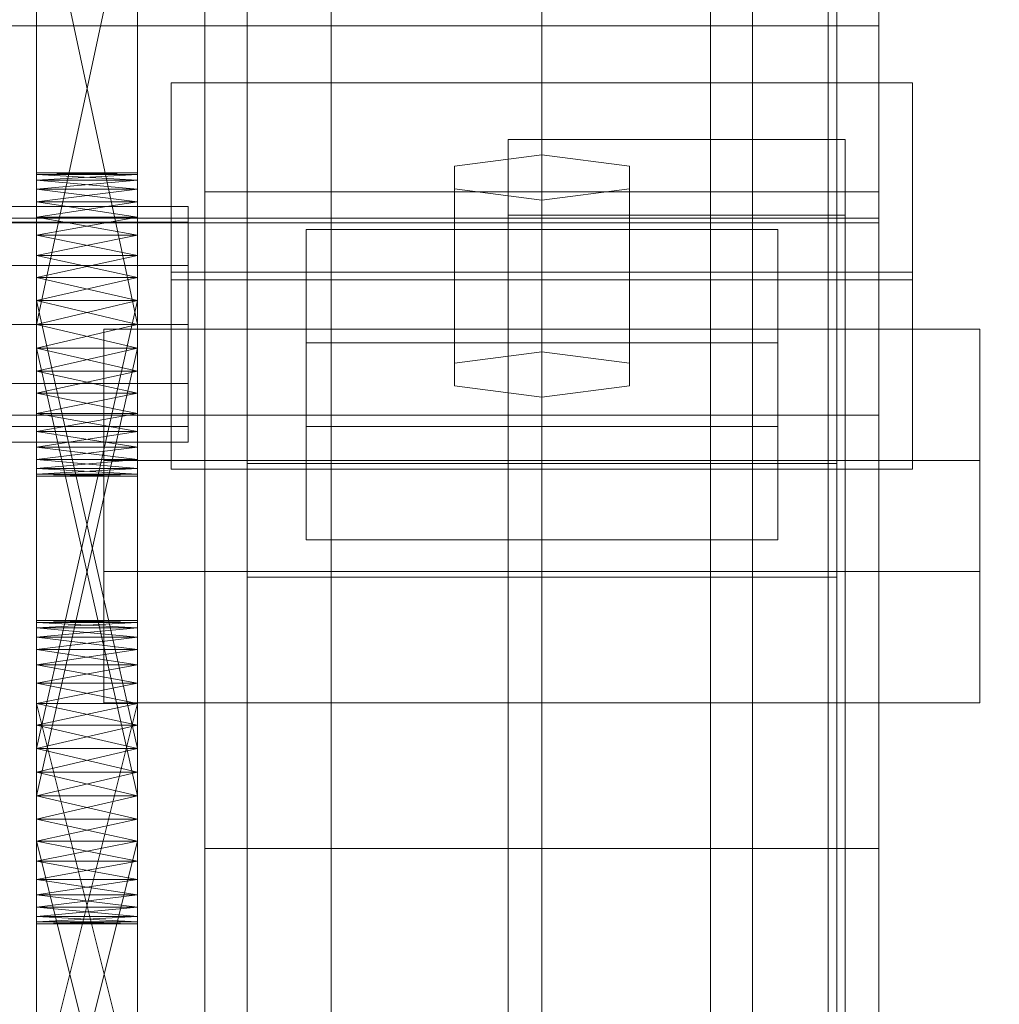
# Model space of a CAD drawing. Header units: millimetres. Extents: x -3490 to 61924, y -72580 to 6847.
# Tile 268 of 656: x 1449 to 1507, y -34674 to -34615. Entities that reach past the tile are written whole.
import ezdxf

# ---------------------------------------------------------------- set-up
doc = ezdxf.new("R2010")
doc.units = ezdxf.units.MM
for name, color, linetype, lineweight in [('COTAS_P', 1, 'Continuous', 0), ('frontal_C03', 7, 'Continuous', 0), ('frontal_secador', 7, 'Continuous', 0)]:
    doc.layers.add(name, color=color, linetype=linetype, lineweight=lineweight)
doc.dimstyles.new('R19_100', dxfattribs={"dimtxt": 250, "dimasz": 150, "dimexe": 150, "dimexo": 80, "dimgap": 100, "dimtad": 1, "dimtih": 1, "dimtoh": 1, "dimdsep": 46, "dimcen": 0.09, "dimadec": 0, "dimazin": 0, "dimtfac": 1, "dimtdec": 4, "dimtofl": 0, "dimtmove": 0, "dimatfit": 3, "dimfxl": 1, "dimtolj": 1, "dimtzin": 0, "dimarcsym": 0})

# ---------------------------------------------------------------- blocks, each defined once
blk = doc.blocks.new('DIM_R29_52')
at = {"layer": 'COTAS_P'}
for p, q in [((-1750, -34600), (-1600, -34555)), ((2600, -34600), (2450, -34555)), ((-1750, -35500), (-1750, -34600)), ((-1750, -34600), (2600, -34600)), ((-1750, -34600), (-1600, -34645)), ((2600, -34600), (2450, -34645)), ((2600, -35500), (2600, -34600))]:
    blk.add_line(p, q, dxfattribs=at)
blk.add_text('4350 P', height=250, dxfattribs=at).set_placement((425, -34500))

msp = doc.modelspace()

# ---------------------------------------------------------------- linework, layer by layer
at = {"layer": 'frontal_C03'}
for p, q in [((1500, -32314.944), (1500, -34875.113)), ((1500, -34879.011), (1500, -32318.841)), ((1490, -35975), (1490, -32996.942)), ((1497, -35975), (1497, -32996.942)), ((1490, -35975), (1490, -33266.434)), ((1497, -35975), (1497, -33266.434)), ((1490, -35975), (1490, -33805.417)), ((1497, -35975), (1497, -33805.417)), ((1460, -34625.634), (1460, -34356.142)), ((1500, -34356.142), (1500, -34625.634)), ((1467.5, -34957.413), (1467.5, -34362.453)), ((1492.5, -34362.453), (1492.5, -34957.413)), ((1462.5, -34697.731), (1462.5, -34372.263)), ((1497.5, -34372.263), (1497.5, -34697.731)), ((1462.5, -34704.469), (1462.5, -34379)), ((1497.5, -34704.469), (1497.5, -34379)), ((1467.5, -34983.77), (1467.5, -34388.81)), ((1492.5, -34983.77), (1492.5, -34388.81)), ((1460, -34664.612), (1460, -34395.121)), ((1500, -34664.612), (1500, -34395.121)), ((1460, -34676.738), (1460, -34407.247)), ((1500, -34407.247), (1500, -34676.738)), ((1490, -35975), (1490, -34411.773)), ((1497, -35975), (1497, -34411.773)), ((1460, -34725.461), (1460, -34455.97)), ((1500, -34725.461), (1500, -34455.97)), ((1480, -34466.384), (1480, -34813.291)), ((1480, -34822.274), (1480, -34475.367)), ((-1500, -34615.78), (1500, -34615.78)), ((1500, -34615.78), (1500, -34627.188)), ((1500, -34615.78), (1500, -34627.473)), ((1458, -34630.396), (1458, -34619.168)), ((1458, -34619.168), (1502, -34619.168)), ((1458, -34630.861), (1458, -34619.168)), ((1502, -34619.168), (1502, -34630.396)), ((1502, -34619.168), (1502, -34630.861)), ((1478, -34627.028), (1478, -34622.536)), ((1478, -34622.536), (1498, -34622.536)), ((1478, -34683.342), (1478, -34622.536)), ((1498, -34622.536), (1498, -34627.028)), ((1498, -34622.536), (1498, -34683.342)), ((1480, -34623.435), (1474.804, -34624.108)), ((1485.196, -34624.108), (1480, -34623.435)), ((1480, -34635.128), (1480, -34623.435)), ((1474.804, -34624.108), (1474.804, -34625.456)), ((1474.804, -34635.802), (1474.804, -34624.108)), ((1485.196, -34625.456), (1485.196, -34624.108)), ((1485.196, -34635.802), (1485.196, -34624.108)), ((1500, -34625.634), (1460, -34625.634)), ((1460, -34625.634), (1460, -34664.612)), ((1460, -34895.125), (1460, -34625.634)), ((1474.804, -34625.456), (1480, -34626.129)), ((1474.804, -34637.149), (1474.804, -34625.456)), ((1480, -34626.129), (1485.196, -34625.456)), ((1485.196, -34637.149), (1485.196, -34625.456)), ((1500, -34664.612), (1500, -34625.634)), ((1500, -34625.634), (1500, -34895.125)), ((1480, -34626.129), (1480, -34637.823)), ((1500, -34627.188), (-1500, -34627.188)), ((1500, -34627.473), (-1500, -34627.473)), ((1498, -34627.028), (1478, -34627.028)), ((1478, -34627.028), (1478, -34687.834)), ((1498, -34687.834), (1498, -34627.028)), ((1500, -34638.882), (1500, -34627.188)), ((1500, -34638.882), (1500, -34627.473)), ((1466, -34634.597), (1466, -34627.86)), ((1466, -34627.86), (1494, -34627.86)), ((1466, -34639.554), (1466, -34627.86)), ((1494, -34627.86), (1494, -34634.597)), ((1494, -34627.86), (1494, -34639.554)), ((1502, -34630.396), (1458, -34630.396)), ((1458, -34630.396), (1458, -34642.09)), ((1502, -34642.09), (1502, -34630.396)), ((1502, -34630.861), (1458, -34630.861)), ((1458, -34630.861), (1458, -34642.09)), ((1502, -34642.09), (1502, -34630.861)), ((1454, -34648.16), (1454, -34633.787)), ((1454, -34633.787), (1506, -34633.787)), ((1454, -34641.583), (1454, -34633.787)), ((1506, -34633.787), (1506, -34648.16)), ((1506, -34633.787), (1506, -34641.583)), ((1494, -34634.597), (1466, -34634.597)), ((1466, -34634.597), (1466, -34646.291)), ((1474.804, -34635.802), (1480, -34635.128)), ((1480, -34635.128), (1485.196, -34635.802)), ((1494, -34646.291), (1494, -34634.597)), ((1474.804, -34637.149), (1474.804, -34635.802)), ((1485.196, -34635.802), (1485.196, -34637.149)), ((1480, -34637.823), (1474.804, -34637.149)), ((1485.196, -34637.149), (1480, -34637.823)), ((-1500, -34638.882), (1500, -34638.882)), ((1494, -34639.554), (1466, -34639.554)), ((1466, -34639.554), (1466, -34646.291)), ((1494, -34646.291), (1494, -34639.554)), ((1506, -34641.583), (1454, -34641.583)), ((1454, -34641.583), (1454, -34655.955)), ((1506, -34655.955), (1506, -34641.583)), ((1458, -34642.09), (1502, -34642.09)), ((1462.5, -34648.492), (1462.5, -34641.754)), ((1462.5, -34641.754), (1497.5, -34641.754)), ((1462.5, -34967.223), (1462.5, -34641.754)), ((1497.5, -34641.754), (1497.5, -34648.492)), ((1497.5, -34641.754), (1497.5, -34967.223)), ((1466, -34646.291), (1494, -34646.291)), ((1506, -34648.16), (1454, -34648.16)), ((1454, -34648.16), (1454, -34655.955)), ((1497.5, -34648.492), (1462.5, -34648.492)), ((1462.5, -34973.96), (1462.5, -34648.492)), ((1497.5, -34973.96), (1497.5, -34648.492)), ((1506, -34655.955), (1506, -34648.16)), ((1454, -34655.955), (1506, -34655.955)), ((1460, -34664.612), (1500, -34664.612)), ((1460, -34934.104), (1460, -34664.612)), ((1500, -34934.104), (1500, -34664.612))]:
    msp.add_line(p, q, dxfattribs=at)
at = {"layer": 'frontal_secador'}
for p, q in [((1450, -34636.281), (1450, -34597.481)), ((1456, -34597.481), (1456, -34636.281)), ((1450, -34599.136), (1450, -34636.281)), ((1456, -34636.281), (1456, -34599.136)), ((1450, -34636.281), (1450, -34601.414)), ((1456, -34601.414), (1456, -34636.281)), ((1450, -34633.5), (1450, -34604.092)), ((1450, -34636.281), (1450, -34604.092)), ((1456, -34604.092), (1456, -34633.5)), ((1456, -34604.092), (1456, -34636.281)), ((1450, -34605.5), (1450, -34633.5)), ((1456, -34633.5), (1450, -34605.5)), ((1456, -34605.5), (1450, -34633.5)), ((1456, -34633.5), (1456, -34605.5)), ((1450, -34624.611), (1450, -34624.5)), ((1456, -34624.611), (1450, -34624.5)), ((1456, -34624.5), (1450, -34624.5)), ((1456, -34624.5), (1450, -34624.611)), ((1450, -34624.5), (1450, -34624.941)), ((1450, -34624.5), (1450, -34626.219)), ((1450, -34624.611), (1450, -34625.481)), ((1450, -34624.941), (1450, -34624.611)), ((1450, -34624.611), (1450, -34627.136)), ((1450, -34624.611), (1450, -34632.092)), ((1450, -34629.414), (1450, -34624.611)), ((1456, -34624.941), (1450, -34624.611)), ((1456, -34624.611), (1450, -34624.611)), ((1456, -34624.611), (1450, -34624.941)), ((1456, -34624.611), (1456, -34624.5)), ((1456, -34624.941), (1456, -34624.5)), ((1456, -34626.219), (1456, -34624.5)), ((1456, -34625.481), (1456, -34624.611)), ((1456, -34624.611), (1456, -34624.941)), ((1456, -34627.136), (1456, -34624.611)), ((1456, -34632.092), (1456, -34624.611)), ((1456, -34624.611), (1456, -34629.414)), ((1450, -34625.481), (1450, -34624.941)), ((1456, -34625.481), (1450, -34624.941)), ((1456, -34624.941), (1450, -34624.941)), ((1456, -34624.941), (1450, -34625.481)), ((1450, -34624.941), (1450, -34626.219)), ((1456, -34624.941), (1456, -34625.481)), ((1456, -34626.219), (1456, -34624.941)), ((1450, -34625.481), (1450, -34627.136)), ((1450, -34626.219), (1450, -34625.481)), ((1450, -34629.414), (1450, -34625.481)), ((1456, -34626.219), (1450, -34625.481)), ((1456, -34625.481), (1450, -34625.481)), ((1456, -34625.481), (1450, -34626.219)), ((1456, -34627.136), (1456, -34625.481)), ((1456, -34625.481), (1456, -34626.219)), ((1456, -34625.481), (1456, -34629.414)), ((1450, -34627.136), (1450, -34626.219)), ((1456, -34627.136), (1450, -34626.219)), ((1456, -34626.219), (1450, -34626.219)), ((1456, -34626.219), (1450, -34627.136)), ((1450, -34626.219), (1450, -34628.21)), ((1450, -34626.219), (1450, -34630.719)), ((1450, -34626.219), (1450, -34661.483)), ((1450, -34664.161), (1450, -34626.219)), ((1456, -34626.219), (1456, -34627.136)), ((1456, -34628.21), (1456, -34626.219)), ((1456, -34630.719), (1456, -34626.219)), ((1456, -34661.483), (1456, -34626.219)), ((1456, -34626.219), (1456, -34664.161)), ((1459, -34626.5), (1439, -34626.5)), ((1459, -34627.438), (1459, -34626.5)), ((1459, -34627.438), (1439, -34627.438)), ((1450, -34627.136), (1450, -34629.414)), ((1450, -34628.21), (1450, -34627.136)), ((1450, -34627.136), (1450, -34632.092)), ((1456, -34628.21), (1450, -34627.136)), ((1456, -34627.136), (1450, -34627.136)), ((1456, -34627.136), (1450, -34628.21)), ((1456, -34629.414), (1456, -34627.136)), ((1456, -34627.136), (1456, -34628.21)), ((1456, -34632.092), (1456, -34627.136)), ((1459, -34630), (1459, -34627.438)), ((1450, -34629.414), (1450, -34628.21)), ((1456, -34629.414), (1450, -34628.21)), ((1456, -34628.21), (1450, -34628.21)), ((1456, -34628.21), (1450, -34629.414)), ((1450, -34628.21), (1450, -34630.719)), ((1456, -34628.21), (1456, -34629.414)), ((1456, -34630.719), (1456, -34628.21)), ((1450, -34629.414), (1450, -34632.092)), ((1450, -34630.719), (1450, -34629.414)), ((1450, -34660.075), (1450, -34629.414)), ((1450, -34665.365), (1450, -34629.414)), ((1450, -34668.635), (1450, -34629.414)), ((1456, -34630.719), (1450, -34629.414)), ((1456, -34629.414), (1450, -34629.414)), ((1456, -34629.414), (1450, -34630.719)), ((1456, -34632.092), (1456, -34629.414)), ((1456, -34629.414), (1456, -34630.719)), ((1456, -34629.414), (1456, -34660.075)), ((1456, -34629.414), (1456, -34665.365)), ((1456, -34629.414), (1456, -34668.635)), ((1459, -34630), (1439, -34630)), ((1459, -34633.5), (1459, -34630)), ((1450, -34632.092), (1450, -34630.719)), ((1456, -34632.092), (1450, -34630.719)), ((1456, -34630.719), (1450, -34630.719)), ((1456, -34630.719), (1450, -34632.092)), ((1450, -34630.719), (1450, -34658.668)), ((1450, -34633.5), (1450, -34630.719)), ((1450, -34630.719), (1450, -34661.483)), ((1450, -34664.161), (1450, -34630.719)), ((1456, -34630.719), (1456, -34632.092)), ((1456, -34658.668), (1456, -34630.719)), ((1456, -34630.719), (1456, -34633.5)), ((1456, -34661.483), (1456, -34630.719)), ((1456, -34630.719), (1456, -34664.161)), ((1450, -34632.092), (1450, -34634.908)), ((1450, -34633.5), (1450, -34632.092)), ((1450, -34660.075), (1450, -34632.092)), ((1450, -34632.092), (1450, -34658.668)), ((1450, -34632.092), (1450, -34662.857)), ((1450, -34632.092), (1450, -34665.365)), ((1450, -34632.092), (1450, -34668.635)), ((1456, -34633.5), (1450, -34632.092)), ((1456, -34632.092), (1450, -34632.092)), ((1456, -34632.092), (1450, -34658.668)), ((1456, -34658.668), (1450, -34632.092)), ((1456, -34632.092), (1450, -34633.5)), ((1456, -34634.908), (1456, -34632.092)), ((1456, -34632.092), (1456, -34633.5)), ((1456, -34632.092), (1456, -34660.075)), ((1456, -34658.668), (1456, -34632.092)), ((1456, -34662.857), (1456, -34632.092)), ((1456, -34665.365), (1456, -34632.092)), ((1456, -34668.635), (1456, -34632.092)), ((1439, -34633.5), (1459, -34633.5)), ((1450, -34636.281), (1450, -34633.5)), ((1450, -34633.5), (1450, -34634.908)), ((1450, -34633.5), (1456, -34633.5)), ((1456, -34633.5), (1450, -34634.908)), ((1456, -34634.908), (1450, -34633.5)), ((1450, -34661.483), (1450, -34633.5)), ((1450, -34664.161), (1450, -34633.5)), ((1456, -34633.5), (1456, -34636.281)), ((1456, -34634.908), (1456, -34633.5)), ((1456, -34633.5), (1456, -34661.483)), ((1456, -34633.5), (1456, -34664.161)), ((1459, -34637), (1459, -34633.5)), ((1450, -34634.908), (1450, -34636.281)), ((1456, -34634.908), (1450, -34634.908)), ((1456, -34634.908), (1450, -34636.281)), ((1456, -34636.281), (1450, -34634.908)), ((1450, -34634.908), (1450, -34662.857)), ((1450, -34661.483), (1450, -34634.908)), ((1456, -34661.483), (1450, -34634.908)), ((1456, -34634.908), (1450, -34661.483)), ((1456, -34636.281), (1456, -34634.908)), ((1456, -34662.857), (1456, -34634.908)), ((1456, -34634.908), (1456, -34661.483)), ((1450, -34638.79), (1450, -34636.281)), ((1450, -34636.281), (1450, -34637.586)), ((1450, -34640.781), (1450, -34636.281)), ((1450, -34642.5), (1450, -34636.281)), ((1456, -34636.281), (1450, -34636.281)), ((1456, -34636.281), (1450, -34637.586)), ((1456, -34637.586), (1450, -34636.281)), ((1456, -34636.281), (1456, -34638.79)), ((1456, -34637.586), (1456, -34636.281)), ((1456, -34636.281), (1456, -34640.781)), ((1456, -34636.281), (1456, -34642.5)), ((1459, -34637), (1439, -34637)), ((1459, -34637), (1459, -34639.562)), ((1450, -34637.586), (1450, -34638.79)), ((1456, -34637.586), (1450, -34637.586)), ((1456, -34637.586), (1450, -34638.79)), ((1456, -34638.79), (1450, -34637.586)), ((1456, -34638.79), (1456, -34637.586)), ((1450, -34640.781), (1450, -34638.79)), ((1450, -34638.79), (1450, -34639.864)), ((1456, -34638.79), (1450, -34638.79)), ((1456, -34638.79), (1450, -34639.864)), ((1456, -34639.864), (1450, -34638.79)), ((1456, -34638.79), (1456, -34640.781)), ((1456, -34639.864), (1456, -34638.79)), ((1459, -34639.562), (1439, -34639.562)), ((1459, -34639.562), (1459, -34640.5)), ((1450, -34639.864), (1450, -34640.781)), ((1456, -34639.864), (1450, -34639.864)), ((1456, -34639.864), (1450, -34640.781)), ((1456, -34640.781), (1450, -34639.864)), ((1456, -34640.781), (1456, -34639.864)), ((1459, -34640.5), (1439, -34640.5)), ((1450, -34642.059), (1450, -34640.781)), ((1450, -34640.781), (1450, -34641.519)), ((1450, -34642.5), (1450, -34640.781)), ((1456, -34640.781), (1450, -34640.781)), ((1456, -34640.781), (1450, -34641.519)), ((1456, -34641.519), (1450, -34640.781)), ((1456, -34640.781), (1456, -34642.059)), ((1456, -34641.519), (1456, -34640.781)), ((1456, -34640.781), (1456, -34642.5)), ((1450, -34641.519), (1450, -34642.059)), ((1456, -34641.519), (1450, -34641.519)), ((1456, -34641.519), (1450, -34642.059)), ((1456, -34642.059), (1450, -34641.519)), ((1456, -34642.059), (1456, -34641.519)), ((1450, -34642.5), (1450, -34642.059)), ((1450, -34642.059), (1450, -34642.389)), ((1456, -34642.059), (1450, -34642.059)), ((1456, -34642.059), (1450, -34642.389)), ((1456, -34642.389), (1450, -34642.059)), ((1456, -34642.059), (1456, -34642.5)), ((1456, -34642.389), (1456, -34642.059)), ((1450, -34642.389), (1450, -34642.5)), ((1456, -34642.389), (1450, -34642.389)), ((1456, -34642.389), (1450, -34642.5)), ((1456, -34642.5), (1450, -34642.389)), ((1456, -34642.5), (1450, -34642.5)), ((1456, -34642.5), (1456, -34642.389)), ((1450, -34651.186), (1450, -34651.075)), ((1456, -34651.186), (1450, -34651.075)), ((1456, -34651.075), (1450, -34651.075)), ((1456, -34651.075), (1450, -34651.186)), ((1450, -34651.075), (1450, -34651.516)), ((1450, -34651.186), (1450, -34652.056)), ((1450, -34651.516), (1450, -34651.186)), ((1450, -34653.712), (1450, -34651.186)), ((1456, -34651.516), (1450, -34651.186)), ((1456, -34651.186), (1450, -34651.186)), ((1456, -34651.186), (1450, -34651.516)), ((1450, -34652.056), (1450, -34651.516)), ((1456, -34652.056), (1450, -34651.516)), ((1456, -34651.516), (1450, -34651.516)), ((1456, -34651.516), (1450, -34652.056)), ((1450, -34651.516), (1450, -34652.794)), ((1450, -34651.516), (1450, -34654.785)), ((1450, -34651.516), (1450, -34682.642)), ((1456, -34651.186), (1456, -34651.075)), ((1456, -34651.516), (1456, -34651.075)), ((1456, -34652.056), (1456, -34651.186)), ((1456, -34651.186), (1456, -34651.516)), ((1456, -34651.186), (1456, -34653.712)), ((1456, -34651.516), (1456, -34652.056)), ((1456, -34652.794), (1456, -34651.516)), ((1456, -34654.785), (1456, -34651.516)), ((1456, -34682.642), (1456, -34651.516)), ((1450, -34652.056), (1450, -34653.712)), ((1450, -34652.794), (1450, -34652.056)), ((1450, -34652.056), (1450, -34655.99)), ((1450, -34652.056), (1450, -34661.483)), ((1456, -34652.794), (1450, -34652.056)), ((1456, -34652.056), (1450, -34652.056)), ((1456, -34652.056), (1450, -34652.794)), ((1456, -34653.712), (1456, -34652.056)), ((1456, -34652.056), (1456, -34652.794)), ((1456, -34655.99), (1456, -34652.056)), ((1456, -34661.483), (1456, -34652.056)), ((1450, -34653.712), (1450, -34652.794)), ((1456, -34653.712), (1450, -34652.794)), ((1456, -34652.794), (1450, -34652.794)), ((1456, -34652.794), (1450, -34653.712)), ((1450, -34652.794), (1450, -34654.785)), ((1456, -34652.794), (1456, -34653.712)), ((1456, -34654.785), (1456, -34652.794)), ((1450, -34653.712), (1450, -34655.99)), ((1450, -34654.785), (1450, -34653.712)), ((1450, -34681.268), (1450, -34653.712)), ((1450, -34686.831), (1450, -34653.712)), ((1450, -34653.712), (1450, -34661.483)), ((1450, -34693.05), (1450, -34653.712)), ((1456, -34654.785), (1450, -34653.712)), ((1456, -34653.712), (1450, -34653.712)), ((1456, -34653.712), (1450, -34654.785)), ((1456, -34655.99), (1456, -34653.712)), ((1456, -34653.712), (1456, -34654.785)), ((1456, -34653.712), (1456, -34681.268)), ((1456, -34653.712), (1456, -34686.831)), ((1456, -34661.483), (1456, -34653.712)), ((1456, -34653.712), (1456, -34693.05)), ((1450, -34655.99), (1450, -34654.785)), ((1456, -34655.99), (1450, -34654.785)), ((1456, -34654.785), (1450, -34654.785)), ((1456, -34654.785), (1450, -34655.99)), ((1450, -34654.785), (1450, -34679.964)), ((1450, -34657.294), (1450, -34654.785)), ((1450, -34654.785), (1450, -34682.642)), ((1450, -34660.075), (1450, -34654.785)), ((1450, -34690.413), (1450, -34654.785)), ((1456, -34654.785), (1456, -34655.99)), ((1456, -34679.964), (1456, -34654.785)), ((1456, -34654.785), (1456, -34657.294)), ((1456, -34682.642), (1456, -34654.785)), ((1456, -34654.785), (1456, -34660.075)), ((1456, -34654.785), (1456, -34690.413)), ((1450, -34655.99), (1450, -34658.668)), ((1450, -34657.294), (1450, -34655.99)), ((1450, -34681.268), (1450, -34655.99)), ((1450, -34655.99), (1450, -34679.964)), ((1450, -34655.99), (1450, -34661.483)), ((1456, -34657.294), (1450, -34655.99)), ((1456, -34655.99), (1450, -34655.99)), ((1456, -34655.99), (1450, -34679.964)), ((1456, -34679.964), (1450, -34655.99)), ((1456, -34655.99), (1450, -34657.294)), ((1456, -34658.668), (1456, -34655.99)), ((1456, -34655.99), (1456, -34657.294)), ((1456, -34655.99), (1456, -34681.268)), ((1456, -34679.964), (1456, -34655.99)), ((1456, -34661.483), (1456, -34655.99)), ((1450, -34658.668), (1450, -34657.294)), ((1456, -34658.668), (1450, -34657.294)), ((1456, -34657.294), (1450, -34657.294)), ((1450, -34660.075), (1450, -34657.294)), ((1456, -34657.294), (1450, -34658.668)), ((1456, -34657.294), (1456, -34658.668)), ((1456, -34657.294), (1456, -34660.075)), ((1450, -34658.668), (1450, -34660.075)), ((1456, -34658.668), (1450, -34658.668)), ((1456, -34658.668), (1450, -34660.075)), ((1450, -34658.668), (1450, -34661.483)), ((1456, -34660.075), (1450, -34658.668)), ((1456, -34660.075), (1456, -34658.668)), ((1456, -34661.483), (1456, -34658.668)), ((1450, -34662.857), (1450, -34660.075)), ((1450, -34660.075), (1450, -34661.483)), ((1450, -34665.365), (1450, -34660.075)), ((1456, -34660.075), (1450, -34660.075)), ((1456, -34660.075), (1450, -34661.483)), ((1456, -34661.483), (1450, -34660.075)), ((1450, -34690.413), (1450, -34660.075)), ((1456, -34660.075), (1456, -34662.857)), ((1456, -34661.483), (1456, -34660.075)), ((1456, -34660.075), (1456, -34665.365)), ((1456, -34660.075), (1456, -34690.413)), ((1450, -34662.857), (1450, -34661.483)), ((1456, -34661.483), (1450, -34661.483)), ((1456, -34661.483), (1450, -34662.857)), ((1456, -34662.857), (1450, -34661.483)), ((1450, -34661.483), (1450, -34664.161)), ((1450, -34661.483), (1450, -34689.34)), ((1450, -34661.483), (1450, -34691.331)), ((1450, -34661.483), (1450, -34693.05)), ((1450, -34661.483), (1450, -34666.439)), ((1450, -34661.483), (1450, -34668.965)), ((1456, -34661.483), (1456, -34662.857)), ((1456, -34664.161), (1456, -34661.483)), ((1456, -34689.34), (1456, -34661.483)), ((1456, -34691.331), (1456, -34661.483)), ((1456, -34693.05), (1456, -34661.483)), ((1456, -34666.439), (1456, -34661.483)), ((1456, -34668.965), (1456, -34661.483)), ((1450, -34665.365), (1450, -34662.857)), ((1450, -34662.857), (1450, -34664.161)), ((1456, -34662.857), (1450, -34662.857)), ((1456, -34662.857), (1450, -34664.161)), ((1456, -34664.161), (1450, -34662.857)), ((1450, -34688.135), (1450, -34662.857)), ((1450, -34690.413), (1450, -34662.857)), ((1456, -34662.857), (1456, -34665.365)), ((1456, -34664.161), (1456, -34662.857)), ((1456, -34662.857), (1456, -34688.135)), ((1456, -34662.857), (1456, -34690.413)), ((1450, -34664.161), (1450, -34665.365)), ((1456, -34664.161), (1450, -34664.161)), ((1456, -34664.161), (1450, -34665.365)), ((1456, -34665.365), (1450, -34664.161)), ((1450, -34664.161), (1450, -34689.34)), ((1450, -34688.135), (1450, -34664.161)), ((1456, -34688.135), (1450, -34664.161)), ((1456, -34664.161), (1450, -34688.135)), ((1450, -34666.439), (1450, -34664.161)), ((1450, -34668.094), (1450, -34664.161)), ((1450, -34668.965), (1450, -34664.161)), ((1456, -34665.365), (1456, -34664.161)), ((1456, -34689.34), (1456, -34664.161)), ((1456, -34664.161), (1456, -34688.135)), ((1456, -34664.161), (1456, -34666.439)), ((1456, -34664.161), (1456, -34668.094)), ((1456, -34664.161), (1456, -34668.965)), ((1450, -34667.357), (1450, -34665.365)), ((1450, -34665.365), (1450, -34666.439)), ((1450, -34668.635), (1450, -34665.365)), ((1456, -34665.365), (1450, -34665.365)), ((1456, -34665.365), (1450, -34666.439)), ((1456, -34666.439), (1450, -34665.365)), ((1456, -34665.365), (1456, -34667.357)), ((1456, -34666.439), (1456, -34665.365)), ((1456, -34665.365), (1456, -34668.635)), ((1450, -34666.439), (1450, -34667.357)), ((1456, -34666.439), (1450, -34666.439)), ((1456, -34666.439), (1450, -34667.357)), ((1456, -34667.357), (1450, -34666.439)), ((1450, -34668.094), (1450, -34666.439)), ((1450, -34666.439), (1450, -34668.965)), ((1456, -34667.357), (1456, -34666.439)), ((1456, -34666.439), (1456, -34668.094)), ((1456, -34668.965), (1456, -34666.439)), ((1450, -34668.635), (1450, -34667.357)), ((1450, -34667.357), (1450, -34668.094)), ((1456, -34667.357), (1450, -34667.357)), ((1456, -34667.357), (1450, -34668.094)), ((1456, -34668.094), (1450, -34667.357)), ((1456, -34667.357), (1456, -34668.635)), ((1456, -34668.094), (1456, -34667.357)), ((1450, -34668.094), (1450, -34668.635)), ((1456, -34668.094), (1450, -34668.094)), ((1456, -34668.094), (1450, -34668.635)), ((1456, -34668.635), (1450, -34668.094)), ((1450, -34668.965), (1450, -34668.094)), ((1456, -34668.635), (1456, -34668.094)), ((1456, -34668.094), (1456, -34668.965)), ((1450, -34669.075), (1450, -34668.635)), ((1450, -34668.635), (1450, -34668.965)), ((1456, -34668.635), (1450, -34668.635)), ((1456, -34668.635), (1450, -34668.965)), ((1456, -34668.965), (1450, -34668.635)), ((1450, -34668.965), (1450, -34669.075)), ((1456, -34668.965), (1450, -34668.965)), ((1456, -34668.965), (1450, -34669.075)), ((1456, -34669.075), (1450, -34668.965)), ((1456, -34668.635), (1456, -34669.075)), ((1456, -34668.965), (1456, -34668.635)), ((1456, -34669.075), (1456, -34668.965)), ((1456, -34669.075), (1450, -34669.075))]:
    msp.add_line(p, q, dxfattribs=at)

# ---------------------------------------------------------------- dimensions: what is measured, and where the dimension line sits
at = {"layer": 'COTAS_P'}
dim = msp.add_aligned_dim(p1=(-1750, -35500), p2=(2600, -35500), distance=900, text='<> P', dimstyle='R19_100', dxfattribs=at)
dim.commit()
dim.dimension.update_dxf_attribs({"geometry": 'DIM_R29_52', "text_midpoint": (425, -34600)})

doc.saveas('drawing.dxf')
